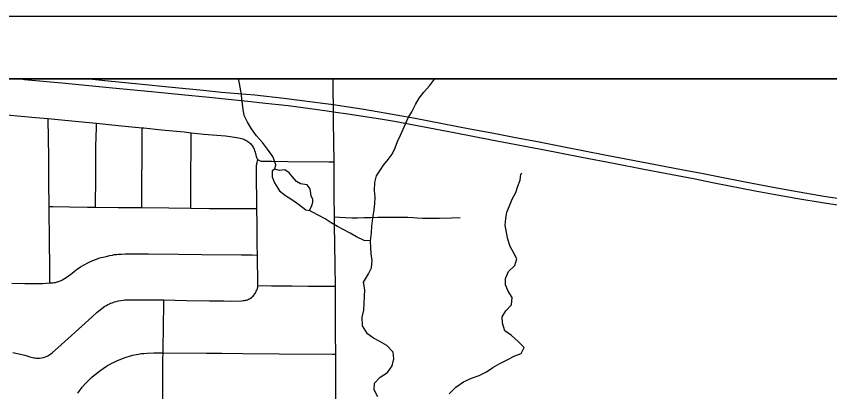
# Model space of a CAD drawing. Extents: x 0 to 34, y 0 to 22.
# Drawn here: x 3.065 to 4.363, y 20.401 to 21 of the extents above; entities that cross this region are included whole.
import ezdxf

# ---------------------------------------------------------------- set-up
doc = ezdxf.new("R2010")
doc.units = 0
for name, color, linetype in [('GM_X_City_Street', 7, 'Continuous'), ('GM_X_Corporation', 7, 'Continuous'), ('GM_X_County_Road', 7, 'Continuous'), ('GM_X_Interstate_Route', 7, 'Continuous'), ('GM_X_Minor_Lake', 7, 'Continuous'), ('GM_X_Minor_River', 7, 'Continuous'), ('SH_Data', 7, 'Continuous')]:
    doc.layers.add(name, color=color, linetype=linetype)

msp = doc.modelspace()

# ---------------------------------------------------------------- linework, layer by layer
at = {"layer": 'GM_X_City_Street'}
for points in [[(3.0506, 20.8431), (3.0963, 20.8387), (3.1165, 20.8368), (3.1378, 20.8348), (3.1761, 20.8309), (3.1933, 20.8293), (3.2281, 20.8259), (3.2664, 20.8221), (3.2689, 20.8219), (3.2973, 20.8191), (3.3331, 20.8155), (3.3444, 20.8143), (3.3647, 20.8122), (3.3993, 20.8091), (3.4171, 20.8068), (3.4201, 20.8062), (3.4226, 20.8057), (3.425, 20.805), (3.4267, 20.8045), (3.4285, 20.8038), (3.43, 20.8032), (3.4317, 20.8023), (3.4332, 20.8015), (3.4347, 20.8005), (3.4362, 20.7994), (3.4375, 20.7983), (3.4389, 20.7971), (3.4401, 20.7957), (3.4413, 20.7944), (3.4423, 20.7929), (3.4433, 20.7913), (3.444, 20.7899), (3.4448, 20.7881), (3.4456, 20.7859), (3.4464, 20.7835), (3.4484, 20.7763), (3.4489, 20.7749), (3.4493, 20.7738), (3.4499, 20.7729), (3.4505, 20.772), (3.451, 20.7715), (3.4515, 20.7711), (3.4526, 20.7703), (3.4545, 20.7695), (3.4564, 20.769), (3.459, 20.7687), (3.4734, 20.7687), (3.4988, 20.7684), (3.5641, 20.7679), (3.5724, 20.7678)], [(3.1189, 20.5747), (3.1189, 20.5805), (3.1189, 20.5966), (3.1182, 20.645), (3.1178, 20.6897), (3.1177, 20.6967), (3.1174, 20.7357), (3.1171, 20.7692), (3.1167, 20.8121), (3.1165, 20.8294), (3.1165, 20.8368)], [(3.1919, 20.6956), (3.1919, 20.7015), (3.192, 20.7102), (3.1923, 20.7301), (3.1924, 20.7632), (3.1926, 20.793), (3.1932, 20.8223), (3.1933, 20.8293)], [(3.2657, 20.6949), (3.2658, 20.6994), (3.266, 20.7316), (3.2663, 20.7793), (3.2664, 20.8147), (3.2664, 20.8221)], [(3.344, 20.6938), (3.344, 20.6998), (3.344, 20.7232), (3.3441, 20.7599), (3.3444, 20.7778), (3.3444, 20.794), (3.3444, 20.8143)], [(3.451, 20.5704), (3.4509, 20.5765), (3.4501, 20.615), (3.4501, 20.6193), (3.4499, 20.6361), (3.4496, 20.6683), (3.4494, 20.6937), (3.4492, 20.7074), (3.4488, 20.7397), (3.4486, 20.759), (3.4487, 20.7603), (3.4488, 20.7616), (3.4489, 20.7628), (3.4492, 20.7641), (3.4494, 20.7652), (3.4498, 20.7666), (3.451, 20.7715)], [(3.1177, 20.6967), (3.1242, 20.6966), (3.1504, 20.6962), (3.1792, 20.6958), (3.1919, 20.6956), (3.2282, 20.6953), (3.2537, 20.695), (3.2657, 20.6949), (3.309, 20.6943), (3.344, 20.6938), (3.3736, 20.6937), (3.4165, 20.6936), (3.4414, 20.6937), (3.4494, 20.6937)], [(3.5731, 20.6803), (3.581, 20.6796), (3.5908, 20.679), (3.6008, 20.6787), (3.6097, 20.6787), (3.6203, 20.679), (3.631, 20.6793), (3.6422, 20.6795), (3.6839, 20.6797), (3.6903, 20.6794), (3.6982, 20.679), (3.7049, 20.6786), (3.7136, 20.678), (3.7212, 20.6779), (3.7289, 20.6781), (3.7406, 20.6782), (3.76, 20.6787), (3.7737, 20.679)], [(3.0582, 20.5742), (3.079, 20.574), (3.1007, 20.574), (3.1075, 20.5741), (3.1189, 20.5747), (3.1217, 20.5749), (3.1236, 20.575), (3.1258, 20.5753), (3.1278, 20.5756), (3.1306, 20.5763), (3.1319, 20.5766), (3.134, 20.5774), (3.1359, 20.5781), (3.1379, 20.5791), (3.1397, 20.58), (3.1421, 20.5816), (3.1449, 20.5834), (3.1524, 20.5888), (3.1632, 20.5972), (3.1657, 20.5989), (3.1679, 20.6004), (3.1714, 20.6024), (3.1749, 20.6044), (3.1787, 20.6063), (3.1827, 20.6084), (3.1864, 20.61), (3.1902, 20.6117), (3.1936, 20.6129), (3.1973, 20.6142), (3.2006, 20.6152), (3.2039, 20.6161), (3.2087, 20.6172), (3.2149, 20.6186), (3.2188, 20.6193), (3.2223, 20.6199), (3.2254, 20.6202), (3.2285, 20.6205), (3.2332, 20.6208), (3.2391, 20.621), (3.2541, 20.6212), (3.2765, 20.621), (3.3243, 20.6205), (3.3616, 20.6199), (3.425, 20.6195), (3.4418, 20.6194), (3.4501, 20.6193)], [(3.0597, 20.464), (3.0676, 20.4624), (3.079, 20.4597), (3.0873, 20.4572), (3.0935, 20.4556), (3.0957, 20.4553), (3.0979, 20.455), (3.1, 20.455), (3.1023, 20.4549), (3.1055, 20.4552), (3.1087, 20.4559), (3.1123, 20.457), (3.1146, 20.4581), (3.1158, 20.4586), (3.1176, 20.4597), (3.1191, 20.4606), (3.1206, 20.4618), (3.1226, 20.4633), (3.1375, 20.4766), (3.148, 20.4862), (3.1646, 20.5012), (3.1863, 20.5208), (3.1946, 20.5282), (3.2017, 20.5339), (3.2067, 20.5375), (3.2091, 20.5389), (3.2115, 20.5403), (3.2144, 20.5416), (3.2159, 20.5424), (3.2182, 20.5432), (3.2199, 20.5438), (3.2222, 20.5446), (3.2249, 20.5453), (3.2284, 20.5461), (3.2323, 20.5468), (3.2357, 20.5474), (3.2388, 20.5477), (3.2424, 20.5479), (3.2453, 20.548), (3.2558, 20.5479), (3.2987, 20.5477), (3.3007, 20.5476), (3.3372, 20.547), (3.3738, 20.5462), (3.3968, 20.546), (3.4086, 20.5459), (3.4248, 20.5463), (3.4275, 20.5466), (3.4293, 20.5467), (3.4313, 20.5472), (3.433, 20.5475), (3.4346, 20.548), (3.4361, 20.5487), (3.4375, 20.5493), (3.4391, 20.5503), (3.4407, 20.5515), (3.442, 20.5527), (3.4433, 20.5539), (3.4444, 20.5552), (3.4459, 20.5572), (3.4474, 20.5597), (3.4483, 20.5614), (3.4493, 20.5633), (3.4498, 20.5644), (3.4502, 20.5656), (3.4505, 20.5666), (3.4508, 20.5678), (3.451, 20.5691), (3.451, 20.5704), (3.4583, 20.5705), (3.4727, 20.5703), (3.4938, 20.5701), (3.5056, 20.5701), (3.531, 20.5698), (3.5553, 20.5695), (3.5677, 20.5696), (3.5747, 20.5697)], [(3.299, 20.3719), (3.299, 20.3771), (3.299, 20.3994), (3.299, 20.4211), (3.2995, 20.4535), (3.2997, 20.4633), (3.3003, 20.5113), (3.3006, 20.5355), (3.3007, 20.5476)], [(3.1634, 20.3992), (3.1708, 20.4087), (3.1757, 20.4144), (3.1783, 20.4171), (3.1805, 20.4193), (3.1835, 20.4221), (3.186, 20.4245), (3.1894, 20.4273), (3.1932, 20.4304), (3.1967, 20.4331), (3.2002, 20.4357), (3.204, 20.4382), (3.208, 20.4409), (3.2112, 20.4429), (3.2144, 20.4448), (3.218, 20.4466), (3.2216, 20.4485), (3.2257, 20.4504), (3.2296, 20.4522), (3.2339, 20.4538), (3.2378, 20.4553), (3.2421, 20.4567), (3.2461, 20.458), (3.2512, 20.4595), (3.2566, 20.4607), (3.2605, 20.4614), (3.2647, 20.462), (3.2688, 20.4624), (3.2744, 20.4628), (3.285, 20.4631), (3.2997, 20.4633), (3.3689, 20.463), (3.3932, 20.4626), (3.4267, 20.462), (3.4851, 20.4615), (3.57, 20.461), (3.5751, 20.461)]]:
    msp.add_lwpolyline(points, dxfattribs=at)
at = {"layer": 'GM_X_Corporation'}
msp.add_lwpolyline([(5.0198, 20.9), (2.1, 20.9), (2.1, 17.4875)], dxfattribs=at)
msp.add_lwpolyline([(5.0198, 20.9), (2.1, 20.9), (2.1, 17.4875)], dxfattribs=at)
at = {"layer": 'GM_X_County_Road'}
for points in [[(3.5724, 20.7678), (3.5718, 20.8323), (3.5716, 20.8478), (3.5714, 20.8591), (3.5712, 20.8777), (3.5711, 20.9)], [(3.5731, 20.6803), (3.5727, 20.7141), (3.5725, 20.7277), (3.5724, 20.7678)], [(3.5747, 20.5697), (3.5743, 20.6035), (3.5732, 20.6681), (3.5731, 20.6803)], [(3.5751, 20.461), (3.5749, 20.4943), (3.5749, 20.5265), (3.5747, 20.5697)], [(3.5751, 20.3677), (3.5752, 20.3906), (3.5752, 20.4048), (3.5751, 20.461)]]:
    msp.add_lwpolyline(points, dxfattribs=at)
at = {"layer": 'GM_X_Interstate_Route'}
for points in [[(3.0726, 20.9), (3.0785, 20.8994), (3.1437, 20.8932), (3.2192, 20.8859), (3.2812, 20.8801), (3.3292, 20.8753), (3.3734, 20.8709), (3.4089, 20.8673), (3.4348, 20.8645), (3.4632, 20.8614), (3.4993, 20.8575), (3.5345, 20.8531), (3.5612, 20.8494), (3.5716, 20.8478), (3.5943, 20.8444), (3.6464, 20.8363), (3.6688, 20.8327), (3.694, 20.828), (3.7639, 20.8147), (3.8238, 20.8032), (3.8911, 20.7904), (3.9058, 20.7876), (3.9677, 20.7756), (4.0185, 20.7657), (4.0669, 20.7564), (4.1458, 20.7411), (4.1789, 20.7345), (4.2443, 20.7218), (4.2737, 20.7165), (4.3122, 20.7094), (4.3515, 20.7028), (4.3825, 20.6982)], [(3.1822, 20.9), (3.2067, 20.8976), (3.2336, 20.8949), (3.2717, 20.8913), (3.3032, 20.8882), (3.3637, 20.8821), (3.393, 20.8792), (3.4459, 20.8746), (3.4925, 20.8696), (3.5216, 20.8659), (3.5543, 20.8615), (3.5714, 20.8591), (3.5851, 20.8572), (3.6167, 20.8523), (3.6445, 20.8477), (3.6715, 20.8431), (3.7017, 20.8376), (3.7891, 20.8206), (3.8273, 20.8134), (3.8592, 20.8074), (3.897, 20.8001), (3.9397, 20.7918), (4.0043, 20.7792), (4.0743, 20.766), (4.1018, 20.7607), (4.1295, 20.7553), (4.1563, 20.7501), (4.1908, 20.7434), (4.2257, 20.7366), (4.2728, 20.7276), (4.3055, 20.7214), (4.3537, 20.713), (4.3787, 20.7092)]]:
    msp.add_lwpolyline(points, dxfattribs=at)
at = {"layer": 'GM_X_Minor_Lake'}
msp.add_line((3.537, 20.698), (3.5384, 20.7034), dxfattribs=at)
msp.add_lwpolyline([(3.5384, 20.7034), (3.5384, 20.708), (3.5357, 20.7136), (3.5341, 20.725), (3.5295, 20.731), (3.5189, 20.7328), (3.5124, 20.7365), (3.5059, 20.7441), (3.5006, 20.7505), (3.4938, 20.7554), (3.4854, 20.7542), (3.4782, 20.756), (3.4737, 20.7537), (3.4738, 20.7442), (3.4776, 20.7344), (3.4853, 20.7215), (3.4948, 20.714), (3.5051, 20.7077), (3.5158, 20.7002), (3.5276, 20.6911), (3.5332, 20.6904), (3.537, 20.698)], dxfattribs=at)
at = {"layer": 'GM_X_Minor_River'}
for points in [[(3.4784, 20.7663), (3.4749, 20.7766), (3.4665, 20.7879), (3.4581, 20.7985), (3.4486, 20.8094), (3.4406, 20.8204), (3.4345, 20.8314), (3.4291, 20.842), (3.4276, 20.8518), (3.426, 20.864), (3.4248, 20.8738), (3.4232, 20.8841), (3.4213, 20.8954), (3.4201, 20.9)], [(3.6587, 20.7716), (3.6652, 20.7801), (3.6697, 20.7901), (3.6734, 20.8004), (3.6787, 20.8106), (3.6847, 20.8247), (3.6899, 20.8369), (3.6963, 20.8475), (3.7023, 20.8593), (3.7084, 20.8692), (3.7159, 20.8791), (3.7246, 20.889), (3.7325, 20.8997), (3.7327, 20.9)], [(3.6423, 20.3931), (3.6365, 20.4041), (3.6368, 20.4147), (3.6462, 20.4247), (3.6579, 20.432), (3.6653, 20.4426), (3.6679, 20.4536), (3.6667, 20.4646), (3.6564, 20.4752), (3.6454, 20.4815), (3.6355, 20.4868), (3.626, 20.4935), (3.6179, 20.5064), (3.6171, 20.5204), (3.62, 20.5314), (3.6207, 20.542), (3.621, 20.5538), (3.6213, 20.564), (3.6193, 20.5758), (3.6275, 20.5891), (3.632, 20.5986), (3.633, 20.6104), (3.6314, 20.621), (3.631, 20.6313), (3.6305, 20.6419), (3.6323, 20.6548), (3.6326, 20.6654), (3.6344, 20.6783), (3.6362, 20.6916), (3.6376, 20.7011), (3.6379, 20.7113), (3.6371, 20.7223), (3.6377, 20.7352), (3.6399, 20.7455), (3.6467, 20.755), (3.6514, 20.7627), (3.6587, 20.7716)], [(3.4782, 20.756), (3.4796, 20.763), (3.4784, 20.7663)], [(3.7561, 20.3978), (3.7667, 20.4085), (3.7791, 20.417), (3.7919, 20.4228), (3.804, 20.4274), (3.8157, 20.4332), (3.8258, 20.4401), (3.8368, 20.4462), (3.8484, 20.4524), (3.8609, 20.4586), (3.8711, 20.4621), (3.8759, 20.472), (3.866, 20.4814), (3.8553, 20.4908), (3.8451, 20.4986), (3.8412, 20.5104), (3.8407, 20.5206), (3.8467, 20.5305), (3.8553, 20.5401), (3.8564, 20.5515), (3.8502, 20.5617), (3.846, 20.5719), (3.8459, 20.5821), (3.8508, 20.5928), (3.8609, 20.6027), (3.8639, 20.613), (3.8585, 20.6232), (3.8535, 20.633), (3.8496, 20.6447), (3.8476, 20.6553), (3.8457, 20.6667), (3.8467, 20.6777), (3.8481, 20.6876), (3.8522, 20.6975), (3.8567, 20.7085), (3.8623, 20.7188), (3.8656, 20.729), (3.8693, 20.7386), (3.8704, 20.748), (3.8719, 20.75)], [(3.6305, 20.6419), (3.6207, 20.6426), (3.6081, 20.6485), (3.5979, 20.6541), (3.588, 20.6594), (3.5777, 20.6646), (3.5678, 20.6706), (3.5583, 20.677), (3.5481, 20.6822), (3.538, 20.6874), (3.5332, 20.6904)]]:
    msp.add_lwpolyline(points, dxfattribs=at)
at = {"layer": 'SH_Data'}
for p, q in [((2, 21), (9, 21)), ((2.1, 20.9), (8.9, 20.9))]:
    msp.add_line(p, q, dxfattribs=at)

doc.saveas('drawing.dxf')
